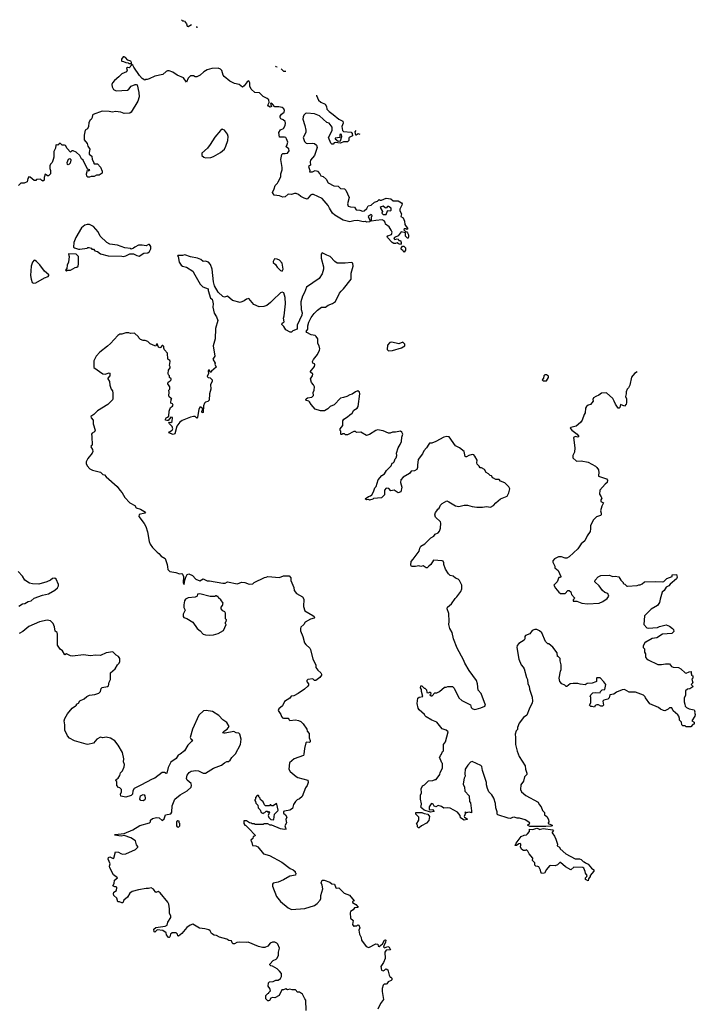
# Model space of a CAD drawing. Extents: x 1980017 to 2252640, y 74400 to 266395.
# Tile 293 of 388: x 2116081 to 2124642, y 239965 to 252436. Entities that reach past the tile are written whole.
import ezdxf

# ---------------------------------------------------------------- set-up
doc = ezdxf.new("R2010")
doc.units = 0

msp = doc.modelspace()

# ---------------------------------------------------------------- linework, layer by layer
at = {"layer": '0CON20XD'}
for points in [[(2118130, 252436), (2118145, 252423), (2118165, 252420)], [(2118171, 252417), (2118193, 252385), (2118203, 252355), (2118215, 252351), (2118260, 252376)], [(2118321, 252348), (2118322, 252342), (2118335, 252342)], [(2117526, 251836), (2117515, 251860), (2117500, 251870), (2117498, 251895), (2117489, 251909), (2117452, 251922), (2117422, 251955), (2117405, 251966), (2117392, 251965), (2117373, 251935), (2117370, 251915), (2117375, 251910), (2117395, 251908), (2117428, 251892), (2117455, 251890), (2117465, 251880), (2117485, 251880), (2117500, 251865), (2117470, 251825), (2117445, 251830), (2117435, 251820), (2117443, 251795), (2117436, 251775), (2117375, 251749), (2117339, 251711), (2117284, 251665), (2117256, 251635), (2117250, 251615), (2117253, 251585), (2117270, 251550), (2117305, 251536), (2117445, 251542), (2117464, 251555), (2117495, 251596), (2117546, 251616), (2117557, 251617), (2117569, 251609), (2117591, 251515), (2117593, 251457), (2117576, 251404), (2117494, 251266), (2117475, 251252), (2117405, 251248), (2117363, 251263), (2117295, 251271), (2117255, 251266), (2117215, 251274), (2117124, 251276), (2117014, 251236), (2117002, 251225), (2116998, 251195), (2116985, 251172), (2116972, 251165), (2116958, 251135), (2116952, 251085), (2116942, 251055), (2116912, 251035), (2116900, 250975), (2116898, 250915), (2116936, 250866), (2116943, 250835), (2116968, 250795), (2116960, 250755), (2116963, 250733), (2116997, 250707), (2116998, 250665), (2117020, 250625), (2117020, 250615), (2117025, 250610), (2117065, 250610), (2117105, 250570), (2117127, 250517), (2117125, 250490), (2117090, 250465), (2117055, 250467), (2117025, 250448), (2116985, 250448), (2116965, 250440), (2116945, 250443), (2116933, 250455), (2116927, 250485), (2116942, 250528), (2116955, 250522), (2116968, 250535), (2116942, 250542), (2116887, 250655), (2116863, 250675), (2116842, 250715), (2116795, 250758), (2116760, 250775), (2116740, 250775), (2116725, 250760), (2116682, 250805), (2116662, 250842), (2116648, 250848), (2116618, 250848), (2116595, 250870), (2116565, 250848), (2116545, 250850), (2116540, 250845), (2116535, 250810), (2116513, 250767), (2116513, 250695), (2116506, 250664), (2116494, 250626), (2116470, 250605), (2116462, 250585), (2116461, 250551), (2116473, 250525), (2116470, 250485), (2116445, 250460), (2116435, 250460), (2116405, 250480), (2116390, 250435), (2116392, 250405), (2116375, 250390), (2116362, 250398), (2116345, 250418), (2116295, 250410), (2116285, 250400), (2116265, 250400), (2116215, 250443), (2116195, 250447), (2116183, 250425), (2116175, 250382), (2116136, 250364), (2116095, 250367), (2116066, 250335)], [(2119840, 251478), (2119840, 251475), (2119867, 251417), (2119898, 251392), (2119951, 251365), (2119968, 251335), (2119975, 251302), (2120001, 251271), (2120055, 251235), (2120125, 251174), (2120175, 251152), (2120179, 251125), (2120164, 251085), (2120171, 251031), (2120185, 251020), (2120280, 251010), (2120292, 250995), (2120300, 250965), (2120256, 250945), (2120250, 250935), (2120251, 250905), (2120235, 250889), (2120185, 250889), (2120145, 250870), (2120078, 250882), (2120064, 250876), (2120052, 250858), (2120035, 250860), (2120025, 250870), (2119994, 250945), (2120039, 251031), (2120042, 251075), (2120004, 251124), (2119971, 251135), (2119880, 251220), (2119815, 251242), (2119718, 251252), (2119702, 251248), (2119683, 251227), (2119673, 251207), (2119671, 251175), (2119694, 251095), (2119709, 251035), (2119708, 251005), (2119674, 250945), (2119691, 250891), (2119712, 250872), (2119728, 250868), (2119795, 250874), (2119815, 250868), (2119844, 250845), (2119852, 250818), (2119816, 250715), (2119768, 250655), (2119762, 250635), (2119768, 250595), (2119740, 250575), (2119758, 250525), (2119755, 250510), (2119793, 250507), (2119825, 250527), (2119855, 250519), (2119886, 250485), (2119897, 250457), (2119925, 250448), (2119965, 250417), (2119989, 250369), (2120062, 250332), (2120115, 250329), (2120145, 250298), (2120197, 250295), (2120213, 250275), (2120256, 250185), (2120236, 250104), (2120242, 250075), (2120274, 250064), (2120325, 250062), (2120345, 250028), (2120390, 250025), (2120425, 250010), (2120447, 250013), (2120479, 250045), (2120495, 250078), (2120534, 250086), (2120575, 250126), (2120613, 250137), (2120635, 250157), (2120648, 250148), (2120665, 250148), (2120725, 250176), (2120786, 250166), (2120815, 250142), (2120875, 250140), (2120920, 250115), (2120926, 250105), (2120924, 250085), (2120898, 250035), (2120899, 250015), (2120918, 249975), (2120910, 249945), (2120942, 249925), (2120958, 249885), (2120963, 249843), (2120998, 249785), (2120985, 249780), (2120978, 249788), (2120955, 249788), (2120950, 249775), (2120972, 249752), (2120988, 249748), (2120997, 249737), (2121009, 249709), (2121010, 249685), (2121005, 249670), (2120995, 249670), (2120970, 249695), (2120968, 249738), (2120915, 249750), (2120875, 249698), (2120831, 249679), (2120822, 249665), (2120835, 249650), (2120865, 249662), (2120876, 249656), (2120885, 249640), (2120905, 249640), (2120917, 249615), (2120915, 249600), (2120905, 249588), (2120880, 249595), (2120865, 249610), (2120845, 249600), (2120822, 249602), (2120803, 249613), (2120743, 249675), (2120739, 249685), (2120745, 249699), (2120794, 249716), (2120799, 249745), (2120790, 249770), (2120762, 249812), (2120717, 249845), (2120712, 249872), (2120700, 249890), (2120675, 249900), (2120595, 249891), (2120540, 249885), (2120540, 249935), (2120548, 249955), (2120535, 249970), (2120498, 249942), (2120520, 249895), (2120516, 249874), (2120477, 249873), (2120465, 249880), (2120434, 249876), (2120365, 249891), (2120315, 249890), (2120265, 249877), (2120180, 249895), (2120075, 249959), (2120046, 249985), (2120005, 250047), (2119991, 250081), (2119915, 250172), (2119805, 250221), (2119785, 250220), (2119768, 250212), (2119725, 250164), (2119685, 250174), (2119645, 250196), (2119613, 250223), (2119585, 250236), (2119565, 250236), (2119525, 250221), (2119485, 250228), (2119445, 250193), (2119415, 250189), (2119375, 250204), (2119305, 250212), (2119283, 250247), (2119306, 250294), (2119318, 250335), (2119346, 250364), (2119356, 250384), (2119389, 250445), (2119391, 250485), (2119405, 250535), (2119407, 250565), (2119392, 250665), (2119403, 250727), (2119415, 250743), (2119445, 250739), (2119476, 250744), (2119496, 250775), (2119490, 250800), (2119457, 250825), (2119472, 250855), (2119477, 250885), (2119464, 250925), (2119452, 250942), (2119435, 250950), (2119375, 250950), (2119364, 251005), (2119385, 251042), (2119425, 251058), (2119444, 251095), (2119450, 251125), (2119446, 251146), (2119419, 251169), (2119391, 251181), (2119382, 251195), (2119383, 251215), (2119400, 251240), (2119434, 251266), (2119436, 251286), (2119428, 251305), (2119405, 251323), (2119363, 251333), (2119312, 251332), (2119285, 251368), (2119265, 251378), (2119258, 251365), (2119270, 251335), (2119255, 251328), (2119235, 251340), (2119224, 251355), (2119242, 251388), (2119240, 251420), (2119218, 251438), (2119165, 251461), (2119118, 251508), (2119061, 251515), (2119016, 251555), (2118998, 251592), (2118996, 251635), (2118985, 251662), (2118965, 251650), (2118925, 251597), (2118905, 251580), (2118864, 251614), (2118805, 251628), (2118745, 251656), (2118673, 251715), (2118660, 251735), (2118641, 251791), (2118625, 251808), (2118595, 251822), (2118515, 251819), (2118455, 251801), (2118414, 251776), (2118367, 251733), (2118325, 251713), (2118305, 251712), (2118285, 251726), (2118245, 251724), (2118214, 251695), (2118195, 251643), (2118155, 251699), (2118078, 251735), (2118021, 251771), (2117975, 251788), (2117955, 251788), (2117935, 251778), (2117895, 251743), (2117795, 251721), (2117720, 251685), (2117695, 251678), (2117675, 251680), (2117665, 251670), (2117635, 251689), (2117598, 251728), (2117526, 251836)], [(2119322, 251848), (2119325, 251845), (2119342, 251838)], [(2119393, 251814), (2119425, 251786), (2119453, 251786)], [(2118435, 250688), (2118505, 250692), (2118537, 250703), (2118625, 250752), (2118675, 250798), (2118695, 250832), (2118717, 250905), (2118724, 250955), (2118714, 250984), (2118678, 251035), (2118657, 251047), (2118645, 251048), (2118625, 251032), (2118554, 250946), (2118496, 250854), (2118460, 250810), (2118390, 250745), (2118390, 250715), (2118413, 250693), (2118435, 250688)], [(2120115, 250898), (2120145, 250902), (2120163, 250955), (2120161, 250981), (2120145, 250988), (2120138, 250982), (2120136, 250944), (2120078, 250935), (2120078, 250925), (2120115, 250898)], [(2120396, 250983), (2120368, 250992), (2120345, 250972), (2120340, 250975), (2120333, 251015), (2120344, 251031)], [(2116695, 250598), (2116685, 250602), (2116681, 250625), (2116699, 250671), (2116715, 250678), (2116730, 250665), (2116730, 250655), (2116722, 250618), (2116705, 250602), (2116695, 250598)], [(2120688, 249968), (2120725, 249970), (2120740, 250015), (2120745, 250020), (2120780, 250015), (2120787, 250023), (2120788, 250048), (2120755, 250070), (2120742, 250068), (2120725, 250050), (2120712, 250052), (2120685, 250072), (2120663, 250067), (2120650, 250055), (2120677, 250007), (2120670, 249985), (2120688, 249968)], [(2117395, 249438), (2117427, 249443), (2117475, 249470), (2117525, 249470), (2117565, 249448), (2117595, 249442), (2117655, 249478), (2117705, 249482), (2117725, 249500), (2117743, 249535), (2117742, 249565), (2117725, 249590), (2117715, 249590), (2117685, 249570), (2117635, 249582), (2117585, 249578), (2117540, 249555), (2117525, 249540), (2117495, 249530), (2117485, 249538), (2117415, 249548), (2117319, 249579), (2117224, 249594), (2117184, 249614), (2117102, 249695), (2117075, 249748), (2117018, 249818), (2116965, 249843), (2116935, 249843), (2116906, 249834), (2116865, 249798), (2116792, 249678), (2116768, 249615), (2116763, 249555), (2116775, 249547), (2116825, 249528), (2116845, 249528), (2116935, 249540), (2116945, 249550), (2116955, 249550), (2116985, 249540), (2116995, 249530), (2117018, 249528), (2117035, 249510), (2117065, 249500), (2117105, 249472), (2117204, 249444), (2117375, 249442), (2117395, 249438)], [(2120955, 249490), (2120942, 249502), (2120938, 249518), (2120925, 249520), (2120910, 249535), (2120933, 249567), (2120947, 249567), (2120970, 249545), (2120968, 249515), (2120955, 249490)], [(2116675, 249252), (2116688, 249262), (2116725, 249262), (2116783, 249297), (2116805, 249300), (2116820, 249315), (2116828, 249345), (2116827, 249435), (2116797, 249467), (2116705, 249472), (2116698, 249465), (2116707, 249435), (2116698, 249365), (2116682, 249325), (2116680, 249285), (2116660, 249265), (2116675, 249252)], [(2122750, 242215), (2122545, 242218), (2122518, 242235), (2122543, 242255), (2122544, 242265), (2122485, 242302), (2122415, 242322), (2122385, 242322), (2122345, 242333), (2122325, 242332), (2122301, 242319), (2122272, 242322), (2122142, 242365), (2122132, 242375), (2122132, 242402), (2122114, 242454), (2122109, 242509), (2122088, 242575), (2122065, 242618), (2122026, 242656), (2122008, 242698), (2121997, 242745), (2121996, 242776), (2121946, 242925), (2121936, 242976), (2121925, 242988), (2121815, 243038), (2121795, 243032), (2121758, 242995), (2121728, 242945), (2121720, 242885), (2121728, 242855), (2121713, 242827), (2121703, 242783), (2121702, 242755), (2121718, 242715), (2121722, 242665), (2121777, 242607), (2121780, 242535), (2121792, 242515), (2121808, 242415), (2121805, 242390), (2121779, 242399), (2121754, 242396), (2121745, 242390), (2121735, 242398), (2121722, 242395), (2121730, 242385), (2121714, 242345), (2121719, 242335), (2121751, 242315), (2121753, 242305), (2121715, 242296), (2121668, 242325), (2121661, 242355), (2121629, 242399), (2121535, 242448), (2121505, 242454), (2121455, 242447), (2121425, 242468), (2121385, 242482), (2121355, 242467), (2121345, 242468), (2121334, 242474), (2121319, 242499), (2121305, 242506), (2121295, 242504), (2121270, 242465), (2121270, 242435), (2121275, 242429), (2121310, 242430), (2121332, 242405), (2121285, 242399), (2121208, 242425), (2121175, 242448), (2121162, 242465), (2121170, 242475), (2121172, 242505), (2121162, 242565), (2121162, 242615), (2121172, 242645), (2121170, 242695), (2121185, 242730), (2121210, 242745), (2121263, 242797), (2121315, 242800), (2121345, 242812), (2121358, 242812), (2121406, 242875), (2121411, 242899), (2121440, 242955), (2121440, 243015), (2121430, 243025), (2121400, 243095), (2121410, 243105), (2121412, 243118), (2121428, 243132), (2121440, 243165), (2121450, 243175), (2121450, 243255), (2121475, 243290), (2121510, 243415), (2121487, 243437), (2121435, 243452), (2121365, 243538), (2121303, 243563), (2121230, 243605), (2121213, 243623), (2121210, 243635), (2121144, 243694), (2121132, 243715), (2121118, 243775), (2121126, 243844), (2121145, 243856), (2121190, 243865), (2121172, 243925), (2121172, 243952), (2121160, 243975), (2121165, 244000), (2121178, 243998), (2121205, 243970), (2121215, 243970), (2121238, 243948), (2121242, 243912), (2121265, 243910), (2121275, 243920), (2121288, 243918), (2121290, 243895), (2121280, 243885), (2121295, 243870), (2121308, 243872), (2121342, 243908), (2121365, 243910), (2121400, 243925), (2121465, 243980), (2121485, 243980), (2121505, 243990), (2121565, 243990), (2121585, 243970), (2121647, 243847), (2121685, 243812), (2121795, 243758), (2121804, 243724), (2121815, 243710), (2121845, 243700), (2121865, 243701), (2121925, 243718), (2121975, 243742), (2121982, 243755), (2121930, 243900), (2121892, 243945), (2121881, 244025), (2121869, 244065), (2121775, 244192), (2121720, 244285), (2121706, 244326), (2121624, 244474), (2121578, 244595), (2121563, 244675), (2121531, 244725), (2121517, 244775), (2121524, 244815), (2121519, 244915), (2121499, 244975), (2121504, 244996), (2121554, 245036), (2121598, 245105), (2121621, 245125), (2121673, 245195), (2121682, 245225), (2121682, 245275), (2121655, 245332), (2121639, 245349), (2121605, 245364), (2121575, 245389), (2121535, 245396), (2121515, 245417), (2121477, 245475), (2121457, 245537), (2121456, 245556), (2121446, 245576), (2121435, 245582), (2121325, 245592), (2121293, 245537), (2121264, 245516), (2121245, 245493), (2121230, 245495), (2121195, 245517), (2121165, 245512), (2121137, 245517), (2121095, 245508), (2121045, 245512), (2121038, 245525), (2121040, 245575), (2121069, 245601), (2121142, 245705), (2121153, 245743), (2121164, 245766), (2121215, 245798), (2121292, 245875), (2121330, 245895), (2121345, 245918), (2121385, 245938), (2121401, 245959), (2121413, 245995), (2121419, 246059), (2121412, 246075), (2121348, 246135), (2121340, 246165), (2121348, 246195), (2121368, 246215), (2121378, 246235), (2121395, 246248), (2121415, 246288), (2121435, 246310), (2121495, 246340), (2121521, 246331), (2121605, 246280), (2121645, 246268), (2121715, 246288), (2121755, 246288), (2121815, 246268), (2121875, 246260), (2121945, 246260), (2121995, 246268), (2122045, 246263), (2122085, 246283), (2122114, 246316), (2122174, 246366), (2122258, 246402), (2122280, 246445), (2122292, 246495), (2122279, 246519), (2122228, 246568), (2122175, 246590), (2122155, 246610), (2122115, 246612), (2122085, 246630), (2122075, 246630), (2122058, 246658), (2122043, 246663), (2122020, 246685), (2121991, 246701), (2121969, 246739), (2121935, 246758), (2121915, 246760), (2121905, 246780), (2121878, 246808), (2121872, 246825), (2121876, 246856), (2121849, 246909), (2121834, 246924), (2121815, 246928), (2121774, 246916), (2121745, 246897), (2121735, 246898), (2121728, 246905), (2121715, 246968), (2121655, 247013), (2121605, 247037), (2121525, 247152), (2121495, 247157), (2121455, 247146), (2121355, 247093), (2121305, 247073), (2121275, 247070), (2121265, 247060), (2121236, 247014), (2121203, 246977), (2121185, 246936), (2121131, 246865), (2121121, 246795), (2121122, 246765), (2121112, 246738), (2121085, 246720), (2121041, 246719), (2121022, 246688), (2120940, 246640), (2120912, 246608), (2120908, 246575), (2120924, 246515), (2120910, 246455), (2120875, 246443), (2120825, 246478), (2120785, 246470), (2120757, 246497), (2120727, 246503), (2120703, 246475), (2120704, 246416), (2120665, 246378), (2120565, 246370), (2120557, 246363), (2120515, 246350), (2120505, 246360), (2120474, 246354), (2120460, 246365), (2120500, 246395), (2120527, 246403), (2120543, 246417), (2120566, 246454), (2120582, 246505), (2120597, 246523), (2120624, 246606), (2120668, 246662), (2120702, 246685), (2120728, 246725), (2120790, 246785), (2120800, 246820), (2120815, 246822), (2120827, 246835), (2120840, 246875), (2120850, 246885), (2120858, 246915), (2120857, 246945), (2120879, 247015), (2120903, 247055), (2120919, 247095), (2120924, 247146), (2120936, 247186), (2120925, 247212), (2120905, 247223), (2120845, 247212), (2120805, 247212), (2120775, 247200), (2120755, 247200), (2120685, 247229), (2120615, 247239), (2120595, 247233), (2120515, 247183), (2120475, 247170), (2120402, 247212), (2120348, 247208), (2120335, 247220), (2120315, 247220), (2120235, 247178), (2120208, 247178), (2120195, 247190), (2120175, 247190), (2120165, 247180), (2120155, 247180), (2120150, 247185), (2120150, 247225), (2120143, 247233), (2120142, 247255), (2120177, 247295), (2120176, 247355), (2120187, 247375), (2120236, 247405), (2120265, 247433), (2120295, 247450), (2120315, 247488), (2120356, 247514), (2120369, 247535), (2120390, 247695), (2120385, 247720), (2120367, 247737), (2120335, 247722), (2120295, 247691), (2120265, 247686), (2120228, 247665), (2120185, 247651), (2120146, 247644), (2120065, 247559), (2120015, 247537), (2119985, 247507), (2119945, 247481), (2119892, 247482), (2119825, 247503), (2119775, 247560), (2119754, 247594), (2119744, 247604), (2119714, 247614), (2119708, 247625), (2119710, 247635), (2119730, 247645), (2119785, 247653), (2119802, 247675), (2119800, 247715), (2119813, 247745), (2119816, 247786), (2119805, 247812), (2119779, 247839), (2119764, 247885), (2119793, 247925), (2119796, 247945), (2119763, 247975), (2119817, 248045), (2119822, 248065), (2119818, 248075), (2119797, 248087), (2119793, 248105), (2119805, 248132), (2119856, 248195), (2119882, 248248), (2119886, 248265), (2119874, 248304), (2119861, 248335), (2119857, 248395), (2119839, 248425), (2119825, 248436), (2119775, 248446), (2119720, 248475), (2119712, 248485), (2119732, 248515), (2119731, 248559), (2119744, 248605), (2119776, 248665), (2119812, 248715), (2119855, 248756), (2119906, 248794), (2119955, 248794), (2119988, 248822), (2120045, 248840), (2120082, 248868), (2120135, 248971), (2120155, 248999), (2120186, 249025), (2120282, 249148), (2120282, 249225), (2120306, 249315), (2120301, 249351), (2120285, 249360), (2120205, 249351), (2120105, 249354), (2120073, 249373), (2120016, 249436), (2119973, 249453), (2119915, 249482), (2119903, 249465), (2119903, 249415), (2119929, 249305), (2119929, 249275), (2119916, 249215), (2119875, 249156), (2119715, 249049), (2119690, 248980), (2119664, 248935), (2119644, 248864), (2119649, 248765), (2119659, 248725), (2119656, 248694), (2119599, 248565), (2119598, 248515), (2119544, 248496), (2119525, 248478), (2119508, 248478), (2119455, 248508), (2119429, 248549), (2119402, 248575), (2119407, 248593), (2119432, 248608), (2119423, 248655), (2119434, 248686), (2119451, 248835), (2119446, 248916), (2119427, 248977), (2119405, 248984), (2119385, 248976), (2119287, 248883), (2119258, 248852), (2119213, 248817), (2119175, 248803), (2119115, 248800), (2119050, 248830), (2118985, 248903), (2118955, 248897), (2118925, 248874), (2118875, 248854), (2118779, 248879), (2118715, 248936), (2118675, 248922), (2118655, 248931), (2118594, 248984), (2118550, 249065), (2118538, 249115), (2118522, 249275), (2118500, 249335), (2118474, 249364), (2118435, 249377), (2118405, 249373), (2118375, 249400), (2118335, 249417), (2118245, 249433), (2118175, 249457), (2118145, 249450), (2118085, 249450), (2118080, 249445), (2118090, 249435), (2118102, 249365), (2118127, 249327), (2118145, 249312), (2118195, 249302), (2118275, 249252), (2118302, 249205)], [(2116257, 249097), (2116285, 249103), (2116395, 249167), (2116440, 249185), (2116450, 249195), (2116450, 249205), (2116395, 249252), (2116335, 249332), (2116295, 249372), (2116277, 249387), (2116265, 249388), (2116244, 249366), (2116226, 249315), (2116218, 249195), (2116225, 249150), (2116239, 249109), (2116257, 249097)], [(2119405, 249252), (2119418, 249275), (2119405, 249352), (2119375, 249388), (2119345, 249402), (2119310, 249405), (2119294, 249375), (2119295, 249362), (2119322, 249335), (2119342, 249302), (2119385, 249260), (2119405, 249252)], [(2118302, 249205), (2118366, 249085), (2118402, 249052), (2118470, 249025), (2118468, 249005), (2118498, 248908), (2118520, 248895), (2118525, 248880), (2118531, 248835), (2118529, 248795), (2118545, 248720), (2118574, 248674), (2118590, 248625), (2118562, 248525), (2118556, 248395), (2118533, 248305), (2118552, 248175), (2118529, 248135), (2118557, 248087), (2118554, 248074), (2118570, 248035), (2118510, 247985), (2118505, 247970), (2118495, 247970), (2118485, 247998), (2118475, 247998), (2118470, 247985), (2118474, 247955), (2118458, 247918), (2118470, 247905), (2118495, 247900), (2118520, 247875), (2118520, 247855), (2118500, 247815), (2118503, 247757), (2118488, 247695), (2118482, 247615), (2118465, 247600), (2118435, 247592), (2118421, 247579), (2118410, 247545), (2118405, 247462), (2118395, 247458), (2118390, 247475), (2118400, 247505), (2118375, 247530), (2118365, 247528), (2118351, 247499), (2118335, 247402), (2118325, 247390), (2118305, 247410), (2118285, 247410), (2118245, 247402), (2118139, 247361), (2118112, 247338), (2118074, 247286), (2118045, 247190), (2118025, 247182), (2117972, 247202), (2117980, 247215), (2118014, 247236), (2118022, 247255), (2118015, 247282), (2117980, 247315), (2117970, 247335), (2117975, 247340), (2117995, 247332), (2118012, 247345), (2118018, 247398), (2117995, 247402), (2117962, 247358), (2117945, 247358), (2117930, 247365), (2117928, 247375), (2117935, 247392), (2117955, 247400), (2117971, 247415), (2117974, 247476), (2117992, 247525), (2118018, 247542), (2118026, 247555), (2118019, 247569), (2117998, 247578), (2118002, 247628), (2118010, 247635), (2117995, 247640), (2117975, 247660), (2117970, 247675), (2117977, 247715), (2117970, 247745), (2117982, 247758), (2117983, 247785), (2117958, 247825), (2117964, 247846), (2117989, 247861), (2118000, 247875), (2118000, 247885), (2117980, 247905), (2117980, 247925), (2117968, 247938), (2117962, 247955), (2117966, 247995), (2117989, 248025), (2117989, 248039), (2117980, 248055), (2117989, 248105), (2117985, 248118), (2117960, 248135), (2117955, 248210), (2117918, 248255), (2117908, 248275), (2117906, 248296), (2117895, 248310), (2117885, 248310), (2117865, 248282), (2117855, 248280), (2117840, 248290), (2117825, 248330), (2117813, 248327), (2117805, 248300), (2117793, 248303), (2117735, 248332), (2117705, 248358), (2117672, 248372), (2117645, 248372), (2117610, 248385), (2117590, 248405), (2117585, 248420), (2117537, 248467), (2117485, 248462), (2117465, 248470), (2117425, 248468), (2117375, 248452), (2117348, 248452), (2117324, 248436), (2117232, 248335), (2117195, 248300), (2117095, 248226), (2117048, 248175), (2117020, 248115), (2117022, 248032), (2117135, 247950), (2117165, 247948), (2117215, 247962), (2117225, 247960), (2117222, 247925), (2117197, 247895), (2117197, 247885), (2117218, 247855), (2117222, 247805), (2117238, 247758), (2117257, 247737), (2117262, 247705), (2117260, 247635), (2117255, 247620), (2117199, 247561), (2117065, 247482), (2117022, 247435), (2116982, 247408), (2116986, 247395), (2117013, 247365), (2117014, 247315), (2117036, 247235), (2117030, 247215), (2117001, 247199), (2116990, 247185), (2116993, 247157), (2116998, 247045), (2116985, 247040), (2116982, 247025), (2117005, 246990), (2117007, 246967), (2116998, 246945), (2116945, 246880), (2116922, 246835), (2116922, 246815), (2116936, 246786), (2116970, 246745), (2117005, 246730), (2117104, 246704), (2117135, 246677), (2117155, 246671), (2117176, 246646), (2117318, 246525), (2117348, 246475), (2117378, 246445), (2117412, 246385), (2117478, 246315), (2117541, 246281), (2117556, 246255), (2117610, 246235), (2117677, 246197), (2117668, 246185), (2117595, 246170), (2117592, 246145), (2117658, 246055), (2117678, 246015), (2117699, 245949), (2117721, 245825), (2117735, 245792), (2117765, 245750), (2117822, 245692), (2117846, 245676), (2117875, 245642), (2117925, 245612), (2117950, 245535), (2117952, 245505), (2117960, 245470), (2117985, 245448), (2118060, 245435), (2118107, 245417), (2118135, 245420), (2118145, 245413), (2118156, 245385), (2118154, 245304), (2118165, 245280), (2118172, 245335), (2118186, 245374), (2118205, 245408), (2118225, 245417), (2118270, 245395), (2118315, 245350), (2118365, 245330), (2118405, 245353), (2118455, 245328), (2118485, 245330), (2118655, 245300), (2118685, 245300), (2118715, 245316), (2118835, 245290), (2118895, 245310), (2118936, 245306), (2118988, 245288), (2119035, 245290), (2119053, 245307), (2119185, 245372), (2119206, 245374), (2119225, 245382), (2119375, 245372), (2119425, 245392), (2119495, 245390), (2119517, 245367), (2119518, 245332), (2119553, 245245), (2119558, 245205), (2119587, 245167), (2119663, 245125), (2119682, 245095), (2119678, 245005), (2119695, 244950), (2119795, 244889), (2119811, 244875), (2119816, 244865), (2119812, 244855), (2119765, 244842), (2119697, 244803), (2119680, 244775), (2119645, 244740), (2119638, 244725), (2119638, 244695), (2119670, 244625), (2119690, 244545), (2119705, 244522), (2119756, 244476), (2119767, 244457), (2119796, 244335), (2119832, 244265), (2119835, 244230), (2119858, 244198), (2119897, 244165), (2119906, 244146), (2119904, 244135), (2119885, 244104), (2119835, 244068), (2119818, 244068), (2119795, 244087), (2119732, 244078), (2119720, 244065), (2119720, 244055), (2119723, 244043), (2119742, 244022), (2119742, 244008), (2119732, 243995), (2119692, 243958), (2119610, 243900), (2119555, 243872), (2119522, 243868), (2119505, 243842), (2119435, 243800), (2119413, 243745), (2119365, 243706), (2119356, 243685), (2119392, 243635), (2119398, 243608), (2119410, 243595), (2119425, 243588), (2119487, 243587), (2119492, 243572), (2119505, 243558), (2119575, 243568), (2119615, 243559), (2119645, 243546), (2119675, 243519), (2119718, 243448), (2119724, 243425), (2119748, 243395), (2119749, 243339), (2119762, 243305), (2119762, 243288), (2119755, 243282), (2119715, 243287), (2119708, 243275), (2119688, 243205), (2119683, 243135), (2119676, 243114), (2119560, 243075), (2119500, 243025), (2119493, 242945), (2119508, 242915), (2119585, 242848), (2119605, 242838), (2119732, 242805), (2119738, 242775), (2119723, 242735), (2119703, 242705), (2119662, 242595), (2119625, 242567), (2119596, 242554), (2119575, 242532), (2119550, 242495), (2119536, 242444), (2119505, 242423), (2119435, 242412), (2119423, 242405), (2119424, 242385), (2119450, 242365), (2119467, 242335), (2119452, 242305), (2119464, 242265), (2119442, 242225), (2119448, 242198), (2119458, 242182), (2119435, 242178), (2119385, 242189), (2119275, 242232), (2119253, 242233), (2119225, 242250), (2119175, 242250), (2119168, 242242), (2119065, 242240), (2119055, 242250), (2119025, 242250), (2119015, 242260), (2118993, 242263), (2118955, 242290), (2118922, 242288), (2118920, 242255), (2118934, 242234), (2118945, 242230), (2118983, 242193), (2119063, 242105), (2119060, 242095), (2119040, 242090), (2119037, 242063), (2119008, 242045), (2119022, 242015), (2119030, 241975), (2119075, 241973), (2119098, 241958), (2119172, 241872), (2119245, 241849), (2119404, 241764), (2119510, 241685), (2119545, 241670), (2119570, 241645), (2119570, 241635), (2119580, 241625), (2119575, 241600), (2119505, 241588), (2119425, 241540), (2119355, 241512), (2119295, 241498), (2119283, 241487), (2119283, 241463), (2119335, 241330), (2119385, 241268), (2119482, 241185), (2119525, 241167), (2119695, 241177), (2119815, 241217), (2119850, 241240), (2119890, 241285), (2119897, 241305), (2119897, 241343), (2119923, 241427), (2119914, 241474), (2119902, 241505), (2119915, 241538), (2119940, 241535), (2120012, 241512), (2120035, 241492), (2120070, 241485), (2120085, 241442), (2120095, 241437), (2120125, 241440), (2120192, 241372), (2120260, 241345), (2120318, 241275), (2120300, 241265), (2120300, 241255), (2120339, 241229), (2120370, 241195), (2120365, 241190), (2120322, 241188), (2120308, 241162), (2120275, 241140), (2120268, 241125), (2120272, 241055), (2120308, 241025), (2120298, 240975), (2120315, 240950), (2120325, 240958), (2120352, 240958), (2120365, 240970), (2120380, 240965), (2120392, 240935), (2120378, 240905), (2120388, 240852), (2120409, 240809), (2120412, 240775), (2120470, 240695), (2120506, 240684), (2120595, 240730), (2120620, 240725), (2120623, 240703), (2120635, 240698), (2120678, 240732), (2120705, 240777), (2120715, 240782), (2120722, 240775), (2120718, 240752), (2120694, 240706), (2120693, 240693), (2120705, 240682), (2120745, 240698), (2120765, 240690), (2120780, 240655), (2120725, 240650), (2120708, 240625), (2120712, 240545), (2120690, 240495), (2120658, 240445), (2120667, 240397), (2120685, 240388), (2120702, 240395)], [(2120755, 248242), (2120805, 248244), (2120921, 248279), (2120960, 248305), (2120960, 248325), (2120935, 248350), (2120885, 248332), (2120795, 248350), (2120773, 248347), (2120742, 248315), (2120738, 248258), (2120755, 248242)], [(2123905, 247977), (2123872, 247955), (2123832, 247908), (2123811, 247805), (2123795, 247772), (2123778, 247755), (2123767, 247723), (2123768, 247695), (2123758, 247665), (2123770, 247635), (2123770, 247585), (2123765, 247568), (2123745, 247542), (2123695, 247560), (2123686, 247524), (2123676, 247514), (2123665, 247514), (2123629, 247565), (2123616, 247606), (2123597, 247637), (2123515, 247710), (2123455, 247706), (2123420, 247680), (2123380, 247665), (2123353, 247645), (2123344, 247626), (2123350, 247605), (2123315, 247560), (2123285, 247552), (2123264, 247536), (2123250, 247515), (2123246, 247455), (2123233, 247435), (2123207, 247365), (2123187, 247333), (2123131, 247289), (2123065, 247271), (2123057, 247263), (2123076, 247235), (2123146, 247185), (2123167, 247155), (2123155, 247148), (2123125, 247156), (2123100, 247145), (2123117, 247015), (2123110, 246960), (2123091, 246915), (2123090, 246885), (2123135, 246846), (2123195, 246848), (2123285, 246831), (2123379, 246779), (2123396, 246765), (2123414, 246735), (2123421, 246695), (2123414, 246665), (2123417, 246655), (2123515, 246621), (2123528, 246605), (2123526, 246575), (2123498, 246552), (2123434, 246475), (2123427, 246425), (2123449, 246391), (2123456, 246375), (2123444, 246355), (2123444, 246335), (2123481, 246315), (2123457, 246273), (2123440, 246215), (2123450, 246185), (2123449, 246165), (2123439, 246155), (2123392, 246138), (2123346, 246095), (2123316, 246025), (2123316, 245985), (2123309, 245955), (2123272, 245898), (2123243, 245835), (2123194, 245796), (2123154, 245735), (2123045, 245632), (2123015, 245616), (2122995, 245614), (2122945, 245633), (2122907, 245633), (2122860, 245605), (2122838, 245582), (2122837, 245565), (2122862, 245515), (2122864, 245494), (2122905, 245458), (2122938, 245385), (2122935, 245370), (2122915, 245370), (2122893, 245317), (2122850, 245275), (2122870, 245235), (2122914, 245184), (2122935, 245170), (2122955, 245167), (2122992, 245168), (2123026, 245204), (2123045, 245206), (2123065, 245188), (2123074, 245155), (2123110, 245115), (2123108, 245102), (2123093, 245087), (2123095, 245070), (2123142, 245072), (2123205, 245047), (2123275, 245039), (2123425, 245047), (2123472, 245065), (2123526, 245104), (2123547, 245135), (2123536, 245166), (2123495, 245182), (2123468, 245205), (2123423, 245263), (2123371, 245315), (2123373, 245335), (2123410, 245380), (2123445, 245398), (2123555, 245400), (2123595, 245382), (2123625, 245388), (2123675, 245378), (2123700, 245335), (2123728, 245308), (2123730, 245295), (2123748, 245288), (2123775, 245260), (2123785, 245260), (2123905, 245268), (2123925, 245278), (2123945, 245278), (2123969, 245291), (2123997, 245317), (2124135, 245320), (2124226, 245314), (2124242, 245318), (2124283, 245357), (2124348, 245382), (2124350, 245405), (2124405, 245410), (2124412, 245375), (2124402, 245355), (2124323, 245287), (2124307, 245265), (2124275, 245247), (2124249, 245205), (2124224, 245185), (2124196, 245096), (2124188, 245052), (2124162, 245018), (2124085, 244970), (2124000, 244885), (2123990, 244775), (2124030, 244735), (2124045, 244730), (2124165, 244738), (2124188, 244752), (2124275, 244769), (2124315, 244754), (2124353, 244723), (2124365, 244710), (2124369, 244685), (2124345, 244660), (2124228, 244652), (2124155, 244607), (2124095, 244598), (2124015, 244550), (2124005, 244550), (2123982, 244505), (2123980, 244485), (2123997, 244467), (2124000, 244425), (2124013, 244403), (2124013, 244363), (2124024, 244344), (2124045, 244328), (2124167, 244267), (2124213, 244267), (2124265, 244279), (2124315, 244277), (2124340, 244245), (2124363, 244233), (2124429, 244229), (2124460, 244215), (2124513, 244163), (2124525, 244160), (2124563, 244177), (2124588, 244178), (2124590, 244155), (2124600, 244145), (2124590, 244135), (2124610, 244125), (2124610, 244095), (2124600, 244085), (2124610, 244035), (2124590, 244015), (2124607, 243997), (2124610, 243985), (2124575, 243960), (2124542, 243958), (2124520, 243935), (2124520, 243875), (2124500, 243845), (2124500, 243795), (2124508, 243765), (2124515, 243740), (2124530, 243725), (2124565, 243709), (2124626, 243696), (2124636, 243676), (2124633, 243665), (2124642, 243635), (2124638, 243615), (2124600, 243555), (2124628, 243538), (2124628, 243512), (2124612, 243508), (2124585, 243480), (2124525, 243480), (2124515, 243490), (2124485, 243490), (2124470, 243505), (2124467, 243537), (2124440, 243565), (2124442, 243585), (2124433, 243615), (2124422, 243632), (2124360, 243680), (2124345, 243720), (2124315, 243720), (2124300, 243705), (2124257, 243683), (2124240, 243685), (2124202, 243702), (2124175, 243722), (2124065, 243772), (2124010, 243845), (2124005, 243860), (2123985, 243880), (2123885, 243918), (2123805, 243918), (2123745, 243950), (2123715, 243947), (2123645, 243920), (2123610, 243895), (2123560, 243885), (2123552, 243848), (2123535, 243828), (2123483, 243817), (2123470, 243805), (2123478, 243755), (2123467, 243743), (2123445, 243740), (2123417, 243757), (2123393, 243757), (2123375, 243750), (2123365, 243730), (2123335, 243738), (2123320, 243735), (2123303, 243755), (2123318, 243785), (2123318, 243855), (2123312, 243865), (2123318, 243885), (2123345, 243908), (2123375, 243912), (2123435, 243910), (2123442, 243925), (2123463, 243947), (2123495, 243950), (2123508, 244015), (2123485, 244050), (2123435, 244100), (2123395, 244100), (2123390, 244095), (2123390, 244055), (2123382, 244048), (2123335, 244032), (2123273, 244027), (2123245, 244012), (2123185, 244018), (2123155, 244028), (2123095, 244028), (2123058, 244022), (2123015, 243990), (2123005, 243990), (2122990, 244005), (2122952, 244025), (2122927, 244055), (2122917, 244095), (2122932, 244185), (2122942, 244205), (2122942, 244265), (2122928, 244315), (2122928, 244345), (2122905, 244370), (2122895, 244370), (2122890, 244415), (2122835, 244490), (2122785, 244530), (2122775, 244530), (2122742, 244562), (2122699, 244669), (2122670, 244695), (2122635, 244712), (2122608, 244712), (2122575, 244698), (2122545, 244658), (2122492, 244635), (2122482, 244625), (2122482, 244595), (2122472, 244575), (2122408, 244535), (2122385, 244508), (2122379, 244485), (2122404, 244335), (2122434, 244264), (2122462, 244235), (2122472, 244215), (2122503, 244103), (2122517, 244077), (2122522, 244025), (2122538, 243995), (2122542, 243955), (2122577, 243855), (2122581, 243805), (2122576, 243785), (2122535, 243702), (2122506, 243625), (2122465, 243597), (2122410, 243525), (2122388, 243472), (2122388, 243445), (2122373, 243427), (2122358, 243385), (2122364, 243344), (2122364, 243254), (2122385, 243170), (2122410, 243105), (2122486, 242986), (2122490, 242945), (2122506, 242894), (2122506, 242874), (2122477, 242845), (2122467, 242793), (2122432, 242745), (2122428, 242685), (2122438, 242655), (2122495, 242608), (2122652, 242525), (2122662, 242495), (2122690, 242465), (2122705, 242420), (2122730, 242395), (2122733, 242363), (2122760, 242345), (2122782, 242305), (2122788, 242275), (2122778, 242265), (2122778, 242255), (2122830, 242235), (2122828, 242225), (2122815, 242221), (2122750, 242215)], [(2122755, 247860), (2122782, 247905), (2122782, 247922), (2122755, 247938), (2122735, 247937), (2122721, 247925), (2122718, 247895), (2122702, 247875), (2122715, 247861), (2122755, 247860)], [(2116071, 245009), (2116115, 245038), (2116147, 245043), (2116190, 245065), (2116225, 245073), (2116265, 245107), (2116370, 245145), (2116446, 245164), (2116528, 245212), (2116559, 245241), (2116572, 245265), (2116573, 245283), (2116545, 245350), (2116525, 245362), (2116495, 245360), (2116472, 245335), (2116425, 245314), (2116325, 245287), (2116245, 245290), (2116205, 245299), (2116145, 245338), (2116116, 245386), (2116060, 245445)], [(2118485, 244640), (2118535, 244643), (2118595, 244662), (2118665, 244700), (2118698, 244775), (2118690, 244785), (2118690, 244805), (2118697, 244813), (2118700, 244835), (2118690, 244845), (2118687, 244917), (2118680, 244935), (2118655, 244948), (2118633, 244975), (2118632, 244995), (2118652, 245018), (2118658, 245045), (2118629, 245089), (2118600, 245115), (2118595, 245130), (2118585, 245130), (2118575, 245140), (2118565, 245140), (2118555, 245130), (2118495, 245132), (2118365, 245162), (2118335, 245160), (2118330, 245135), (2118305, 245122), (2118215, 245112), (2118184, 245096), (2118171, 245075), (2118163, 245025), (2118161, 244991), (2118177, 244955), (2118154, 244905), (2118154, 244875), (2118160, 244865), (2118201, 244851), (2118276, 244806), (2118328, 244725), (2118366, 244696), (2118405, 244652), (2118434, 244644), (2118485, 244640)], [(2119713, 239885), (2119707, 240017), (2119693, 240033), (2119663, 240093), (2119625, 240118), (2119595, 240120), (2119590, 240135), (2119575, 240150), (2119535, 240148), (2119505, 240158), (2119475, 240150), (2119455, 240160), (2119425, 240148), (2119403, 240147), (2119370, 240075), (2119315, 240048), (2119285, 240050), (2119265, 240043), (2119246, 240014), (2119235, 240010), (2119225, 240010), (2119200, 240035), (2119200, 240075), (2119225, 240100), (2119240, 240105), (2119240, 240115), (2119258, 240135), (2119250, 240165), (2119230, 240195), (2119232, 240238), (2119245, 240250), (2119295, 240252), (2119325, 240270), (2119355, 240272), (2119385, 240291), (2119397, 240315), (2119400, 240355), (2119372, 240385), (2119345, 240412), (2119285, 240448), (2119263, 240453), (2119250, 240465), (2119250, 240475), (2119295, 240520), (2119330, 240535), (2119343, 240547), (2119362, 240585), (2119362, 240625), (2119372, 240675), (2119352, 240725), (2119339, 240739), (2119313, 240753), (2119285, 240752), (2119255, 240738), (2119225, 240702), (2119186, 240684), (2119157, 240683), (2119105, 240698), (2118975, 240752), (2118955, 240748), (2118865, 240752), (2118833, 240747), (2118805, 240732), (2118785, 240732), (2118773, 240743), (2118767, 240767), (2118733, 240773), (2118705, 240790), (2118613, 240813), (2118575, 240838), (2118545, 240842), (2118511, 240861), (2118493, 240895), (2118477, 240907), (2118425, 240922), (2118358, 240928), (2118275, 240978), (2118243, 240967), (2118201, 240939), (2118135, 240862), (2118095, 240828), (2118085, 240830), (2118079, 240855), (2118065, 240872), (2118045, 240868), (2118015, 240872), (2117992, 240855), (2117985, 240820), (2117975, 240810), (2117965, 240810), (2117940, 240845), (2117935, 240870), (2117895, 240899), (2117825, 240906), (2117795, 240879), (2117785, 240884), (2117782, 240915), (2117805, 240939), (2117926, 240954), (2117950, 240965), (2117960, 241005), (2117998, 241065), (2117998, 241085), (2117978, 241115), (2117980, 241175), (2117970, 241235), (2117958, 241258), (2117862, 241375), (2117835, 241392), (2117805, 241380), (2117775, 241422), (2117745, 241442), (2117715, 241432), (2117685, 241432), (2117585, 241414), (2117506, 241394), (2117478, 241372), (2117445, 241321), (2117400, 241285), (2117389, 241251), (2117375, 241248), (2117345, 241262), (2117324, 241264), (2117311, 241311), (2117274, 241344), (2117269, 241365), (2117272, 241385), (2117307, 241405), (2117312, 241445), (2117305, 241452), (2117285, 241452), (2117262, 241465), (2117280, 241495), (2117284, 241536), (2117320, 241565), (2117270, 241605), (2117224, 241695), (2117220, 241715), (2117226, 241745), (2117204, 241804), (2117206, 241825), (2117225, 241833), (2117265, 241812), (2117275, 241816), (2117295, 241897), (2117335, 241892), (2117363, 241873), (2117385, 241868), (2117425, 241870), (2117550, 241925), (2117580, 241955), (2117580, 241965), (2117563, 241983), (2117550, 242035), (2117490, 242075), (2117405, 242101), (2117365, 242094), (2117282, 242105), (2117290, 242115), (2117405, 242129), (2117515, 242173), (2117605, 242228), (2117725, 242262), (2117740, 242275), (2117740, 242295), (2117764, 242316), (2117815, 242330), (2117850, 242325), (2117886, 242294), (2117910, 242315), (2117927, 242363), (2117995, 242378), (2118007, 242397), (2118011, 242479), (2118048, 242565), (2118115, 242617), (2118205, 242668), (2118252, 242715), (2118260, 242735), (2118255, 242760), (2118205, 242802), (2118196, 242826), (2118204, 242865), (2118228, 242902), (2118255, 242919), (2118315, 242926), (2118345, 242921), (2118405, 242894), (2118435, 242894), (2118535, 242954), (2118637, 242993), (2118675, 243022), (2118705, 243038), (2118725, 243040), (2118747, 243055), (2118768, 243092), (2118815, 243138), (2118878, 243255), (2118888, 243325), (2118872, 243385), (2118859, 243399), (2118825, 243404), (2118795, 243418), (2118685, 243399), (2118668, 243398), (2118652, 243405), (2118675, 243429), (2118709, 243451), (2118736, 243485), (2118706, 243536), (2118655, 243569), (2118605, 243624), (2118525, 243673), (2118445, 243686), (2118410, 243680), (2118351, 243625), (2118271, 243449), (2118242, 243345), (2118248, 243328), (2118270, 243315), (2118259, 243295), (2118213, 243245), (2118170, 243175), (2118115, 243134), (2118088, 243122), (2118062, 243078), (2117995, 243030), (2117962, 242965), (2117945, 242893), (2117935, 242890), (2117915, 242900), (2117885, 242902), (2117795, 242828), (2117760, 242815), (2117615, 242740), (2117531, 242699), (2117513, 242667), (2117510, 242625), (2117495, 242610), (2117425, 242590), (2117362, 242602), (2117358, 242625), (2117370, 242655), (2117370, 242685), (2117348, 242708), (2117335, 242710), (2117310, 242735), (2117310, 242785), (2117300, 242795), (2117305, 242810), (2117329, 242831), (2117348, 242862), (2117358, 242895), (2117385, 242920), (2117406, 242974), (2117407, 243003), (2117398, 243035), (2117401, 243075), (2117383, 243155), (2117330, 243245), (2117285, 243302), (2117230, 243335), (2117175, 243347), (2117135, 243339), (2117105, 243347), (2117057, 243323), (2117015, 243273), (2116945, 243257), (2116925, 243258), (2116775, 243303), (2116710, 243335), (2116686, 243366), (2116652, 243435), (2116653, 243503), (2116644, 243554), (2116654, 243585), (2116687, 243645), (2116744, 243716), (2116790, 243745), (2116800, 243755), (2116800, 243765), (2116825, 243780), (2116841, 243809), (2116900, 243835), (2116930, 243865), (2116965, 243880), (2117035, 243890), (2117085, 243907), (2117107, 243925), (2117113, 243965), (2117124, 243976), (2117192, 243988), (2117205, 244000), (2117213, 244047), (2117232, 244078), (2117232, 244165), (2117292, 244215), (2117322, 244265), (2117342, 244285), (2117352, 244305), (2117352, 244345), (2117335, 244368), (2117302, 244385), (2117263, 244427), (2117175, 244417), (2117104, 244384), (2117045, 244386), (2116975, 244380), (2116895, 244390), (2116745, 244373), (2116725, 244377), (2116675, 244403), (2116655, 244393), (2116625, 244441), (2116593, 244463), (2116560, 244515), (2116562, 244652), (2116554, 244674), (2116532, 244692), (2116524, 244745), (2116506, 244786), (2116471, 244821), (2116431, 244831), (2116332, 244808)], [(2116332, 244808), (2116195, 244752), (2116120, 244685), (2116075, 244660)], [(2117645, 242542), (2117615, 242546), (2117604, 242565), (2117610, 242605), (2117645, 242621), (2117658, 242618), (2117666, 242606), (2117670, 242575), (2117667, 242553), (2117645, 242542)], [(2119295, 242300), (2119300, 242305), (2119308, 242372), (2119353, 242415), (2119357, 242425), (2119341, 242501), (2119335, 242508), (2119295, 242480), (2119275, 242480), (2119265, 242490), (2119255, 242490), (2119245, 242480), (2119195, 242480), (2119182, 242492), (2119168, 242528), (2119142, 242552), (2119130, 242565), (2119130, 242575), (2119112, 242592), (2119110, 242605), (2119105, 242610), (2119092, 242608), (2119070, 242585), (2119070, 242565), (2119060, 242555), (2119060, 242545), (2119070, 242535), (2119072, 242512), (2119100, 242485), (2119102, 242452), (2119128, 242428), (2119140, 242395), (2119165, 242380), (2119175, 242390), (2119188, 242392), (2119205, 242410), (2119215, 242410), (2119225, 242400), (2119238, 242408), (2119248, 242398), (2119230, 242355), (2119239, 242329), (2119265, 242307), (2119295, 242300)], [(2121145, 242200), (2121135, 242200), (2121122, 242212), (2121120, 242235), (2121110, 242245), (2121140, 242295), (2121140, 242335), (2121100, 242375), (2121100, 242395), (2121175, 242394), (2121205, 242382), (2121252, 242375), (2121272, 242342), (2121267, 242293), (2121235, 242260), (2121173, 242227), (2121145, 242200)], [(2118095, 242210), (2118110, 242225), (2118110, 242255), (2118100, 242265), (2118100, 242285), (2118085, 242288), (2118070, 242275), (2118070, 242225), (2118075, 242212), (2118095, 242210)], [(2123285, 241530), (2123252, 241545), (2123252, 241565), (2123268, 241582), (2123270, 241595), (2123250, 241625), (2123247, 241647), (2123228, 241688), (2123217, 241697), (2123105, 241700), (2123065, 241670), (2122996, 241706), (2122935, 241762), (2122925, 241762), (2122895, 241732), (2122865, 241720), (2122805, 241722), (2122795, 241718), (2122757, 241673), (2122730, 241625), (2122695, 241620), (2122683, 241643), (2122682, 241665), (2122658, 241705), (2122645, 241712), (2122620, 241715), (2122608, 241725), (2122608, 241755), (2122580, 241785), (2122582, 241815), (2122535, 241870), (2122520, 241905), (2122505, 241920), (2122485, 241912), (2122466, 241914), (2122442, 241925), (2122427, 241955), (2122433, 241985), (2122432, 241995), (2122425, 242000), (2122405, 241998), (2122375, 241978), (2122360, 241975), (2122372, 242005), (2122435, 242090), (2122473, 242107), (2122505, 242113), (2122515, 242122), (2122540, 242155), (2122540, 242185), (2122585, 242177), (2122635, 242197), (2122658, 242188), (2122665, 242180), (2122715, 242192), (2122838, 242175), (2122847, 242165), (2122828, 242145), (2122830, 242135), (2122860, 242095), (2122876, 242056), (2122898, 241995), (2122893, 241973), (2122920, 241955), (2122930, 241935), (2123002, 241872), (2123118, 241808), (2123175, 241808), (2123195, 241798), (2123222, 241772), (2123235, 241770), (2123250, 241755), (2123285, 241740), (2123327, 241687), (2123358, 241668), (2123358, 241652), (2123310, 241595), (2123310, 241585), (2123290, 241555), (2123285, 241530)], [(2120702, 240395), (2120715, 240410), (2120725, 240412), (2120745, 240400), (2120763, 240333), (2120775, 240310), (2120785, 240310), (2120797, 240297), (2120798, 240275), (2120790, 240265), (2120751, 240249), (2120735, 240222), (2120725, 240218), (2120701, 240219), (2120688, 240205), (2120674, 240166), (2120673, 240125), (2120690, 240025), (2120653, 239975), (2120618, 239905)]]:
    msp.add_lwpolyline(points, dxfattribs=at)

doc.saveas('drawing.dxf')
